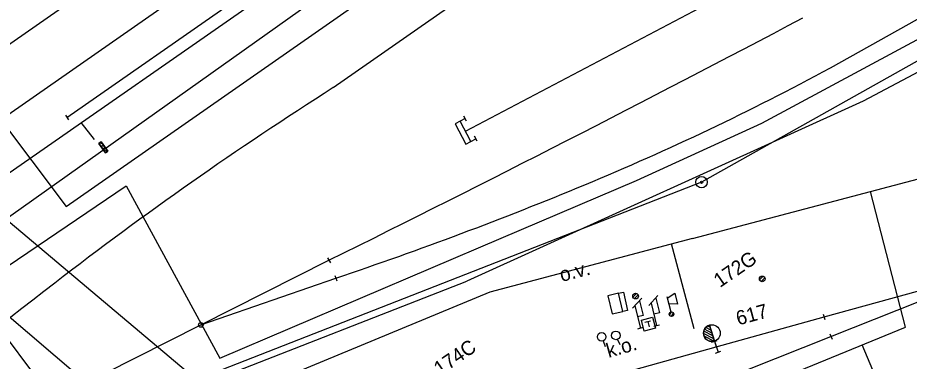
# Model space of a CAD drawing. Extents: x -469926 to -462499, y -1098642 to -1092733.
# Drawn here: x -467067.4 to -466989.3, y -1096490.2 to -1096460.1 of the extents above; entities that cross this region are included whole.
import ezdxf

# ---------------------------------------------------------------- set-up
doc = ezdxf.new("R2010")
doc.units = 0
for name, color, linetype in [('Vrstva 1', 7, 'Continuous'), ('Vrstva 11', 7, 'Continuous'), ('Vrstva 12', 7, 'Continuous'), ('Vrstva 13', 7, 'Continuous'), ('Vrstva 16', 7, 'Continuous'), ('Vrstva 18', 7, 'Continuous'), ('Vrstva 22', 7, 'Continuous'), ('Vrstva 24', 7, 'Continuous'), ('Vrstva 32', 7, 'Continuous'), ('Vrstva 34', 7, 'Continuous'), ('Vrstva 40', 7, 'Continuous'), ('Vrstva 44', 7, 'Continuous'), ('Vrstva 50', 7, 'Continuous'), ('Vrstva 51', 7, 'Continuous'), ('Vrstva 6', 7, 'Continuous'), ('Vrstva 62', 7, 'Continuous'), ('Vrstva 7', 7, 'Continuous'), ('Vrstva 8', 7, 'Continuous'), ('Vrstva 9', 7, 'Continuous')]:
    doc.layers.add(name, color=color, linetype=linetype)

msp = doc.modelspace()

# ---------------------------------------------------------------- linework, layer by layer
at = {"layer": 'Vrstva 1'}
for p, q in [((-467063.123, -1096468.794), (-466806.904, -1096290.048)), ((-466987.68, -1096463.34), (-467007.5, -1096474.47)), ((-467007.5, -1096474.47), (-467062.48, -1096495.96)), ((-467062.48, -1096495.96), (-467076.14, -1096477.8)), ((-467051.389, -1096486.981), (-467039.554, -1096482.874))]:
    msp.add_line(p, q, dxfattribs=at)
for points in [[(-467084.257, -1096479.679), (-466860.63, -1096323.703), (-466826.839, -1096300.139), (-466812.19, -1096289.918), (-466794.775, -1096277.774), (-466784.417, -1096270.572), (-466774.224, -1096263.479), (-466772.743, -1096262.449), (-466760.13, -1096253.458), (-466750.063, -1096245.888)], [(-467084.462, -1096473.722), (-466920.421, -1096359.352), (-466863.31, -1096319.479), (-466829.819, -1096296.173)], [(-467039.776, -1096466.182), (-467003.269, -1096440.697), (-466957.275, -1096408.634), (-466925.962, -1096386.793), (-466920.795, -1096383.198), (-466867.264, -1096345.802), (-466826.272, -1096317.041)], [(-467028.195, -1096470.009), (-467000.995, -1096455.642), (-466964.005, -1096435.259), (-466841.156, -1096366.388), (-466790.347, -1096337.939)], [(-466996.205, -1096464.454), (-466943.569, -1096434.977), (-466919.041, -1096421.195), (-466888.917, -1096404.312), (-466839.551, -1096376.654), (-466817.996, -1096364.58), (-466815.137, -1096362.962), (-466793.15, -1096350.598)], [(-467031.166, -1096501.856), (-467013.14, -1096494.731), (-466996.162, -1096488.006), (-466980.733, -1096481.864), (-466965.295, -1096475.719), (-466949.87, -1096469.532)], [(-467062.649, -1096492.661), (-467051.389, -1096486.981), (-467040.154, -1096481.314)], [(-467064.412, -1096505.115), (-467048.411, -1096500.662), (-467038.273, -1096497.84), (-467022.223, -1096493.359), (-467006.22, -1096488.891), (-466996.764, -1096486.276), (-466980.733, -1096481.864)]]:
    msp.add_lwpolyline(points, dxfattribs=at)
for centre, radius, start, end in [((-467825.255, -1094895.698), 1769.339, 296.341844, 297.852664), ((-467108.437, -1096256.238), 236.538, 292.54925, 298.32535), ((-466863.487, -1096743.38), 328.507, 122.45506, 127.65866), ((-467145.921, -1096165.961), 334.287, 288.55363, 292.54925), ((-466798.728, -1096827.293), 434.503, 127.65866, 132.78723)]:
    msp.add_arc(centre, radius, start, end, dxfattribs=at)
at = {"layer": 'Vrstva 11'}
for p, q in [((-467002.418, -1096483.038), (-467002.094, -1096482.715)), ((-467002.288, -1096483.173), (-467001.96, -1096482.846)), ((-467013.516, -1096484.542), (-467013.192, -1096484.219)), ((-467013.386, -1096484.677), (-467013.058, -1096484.35))]:
    msp.add_line(p, q, dxfattribs=at)
for centre in [(-467002.187, -1096482.946), (-467013.285, -1096484.45)]:
    msp.add_circle(centre, 0.25, dxfattribs=at)
at = {"layer": 'Vrstva 12'}
msp.add_lwpolyline([(-467014.78, -1096484.202), (-467014.348, -1096484.099), (-467013.983, -1096485.714), (-467014.395, -1096485.808)], close=True, dxfattribs=at)
at = {"layer": 'Vrstva 13'}
for points in [[(-467085.496, -1096485.674), (-467028.143, -1096445.748), (-466960.884, -1096398.717), (-466898.594, -1096355.373)], [(-466959.693, -1096401.554), (-467027.146, -1096448.342), (-467083.572, -1096488.433), (-467085.439, -1096485.663)]]:
    msp.add_lwpolyline(points, dxfattribs=at)
at = {"layer": 'Vrstva 16'}
for p, q in [((-467016.13, -1096488.387), (-467015.96, -1096488.858)), ((-467014.863, -1096488.245), (-467014.673, -1096488.708))]:
    msp.add_line(p, q, dxfattribs=at)
for centre in [(-467016.257, -1096488.031), (-467015.005, -1096487.895)]:
    msp.add_circle(centre, 0.378, dxfattribs=at)
at = {"layer": 'Vrstva 18'}
for p, q in [((-467012.133, -1096485.289), (-467011.321, -1096484.414)), ((-467013.552, -1096485.519), (-467012.741, -1096484.645)), ((-467013.346, -1096485.312), (-467012.859, -1096487.252)), ((-467011.927, -1096485.082), (-467011.439, -1096487.022)), ((-467011.682, -1096487.083), (-467011.196, -1096486.961)), ((-467013.101, -1096487.313), (-467012.617, -1096487.191)), ((-467006.618, -1096488.499), (-467006.146, -1096488.337)), ((-467006.382, -1096488.418), (-467006.058, -1096489.364)), ((-467006.294, -1096489.445), (-467005.822, -1096489.283)), ((-467006.22, -1096488.891), (-467006.22, -1096488.891))]:
    msp.add_line(p, q, dxfattribs=at)
for points in [[(-467012.94, -1096484.875), (-467012.618, -1096486.161), (-467013.102, -1096486.282)], [(-467011.521, -1096484.645), (-467011.198, -1096485.93), (-467011.683, -1096486.052)]]:
    msp.add_lwpolyline(points, dxfattribs=at)
at = {"layer": 'Vrstva 22'}
for p, q in [((-467010.557, -1096484.495), (-467010.196, -1096485.846)), ((-467010.518, -1096484.64), (-467009.859, -1096484.206)), ((-467009.859, -1096484.206), (-467009.601, -1096485.172)), ((-467009.601, -1096485.172), (-467010.39, -1096485.123)), ((-467010.305, -1096486.138), (-467010.131, -1096485.838)), ((-467010.13, -1096486.235), (-467009.96, -1096485.94))]:
    msp.add_line(p, q, dxfattribs=at)
msp.add_circle((-467010.134, -1096486.036), 0.2, dxfattribs=at)
msp.add_circle((-467010.134, -1096486.036), 0.2, dxfattribs=at)
at = {"layer": 'Vrstva 24'}
for radius in [0.5, 0.1]:
    msp.add_circle((-467007.5, -1096474.47), radius, dxfattribs=at)
at = {"layer": 'Vrstva 32'}
for p, q in [((-467060.717, -1096470.729), (-467061.858, -1096469.243)), ((-467059.995, -1096471.112), (-467060.308, -1096471.061)), ((-467059.84, -1096471.327), (-467060.189, -1096471.27)), ((-467059.685, -1096471.543), (-467060.034, -1096471.486)), ((-467059.557, -1096471.754), (-467059.879, -1096471.701)), ((-467059.738, -1096471.884), (-467059.749, -1096471.882))]:
    msp.add_line(p, q, dxfattribs=at)
msp.add_lwpolyline([(-467059.541, -1096471.742), (-467060.126, -1096470.929), (-467060.329, -1096471.076), (-467059.744, -1096471.889)], close=True, dxfattribs=at)
msp.add_lwpolyline([(-467059.541, -1096471.742), (-467059.744, -1096471.889), (-467060.329, -1096471.076), (-467060.126, -1096470.929), (-467059.541, -1096471.742)], dxfattribs=at)
at = {"layer": 'Vrstva 34'}
for p, q in [((-467012.462, -1096486.735), (-467011.978, -1096486.613)), ((-467012.22, -1096486.674), (-467012.098, -1096487.158))]:
    msp.add_line(p, q, dxfattribs=at)
msp.add_lwpolyline([(-467012.766, -1096486.554), (-467011.797, -1096486.309), (-467011.552, -1096487.278), (-467012.521, -1096487.523), (-467012.766, -1096486.554)], dxfattribs=at)
at = {"layer": 'Vrstva 40'}
msp.add_lwpolyline([(-467014.78, -1096484.202), (-467015.718, -1096484.429), (-467015.334, -1096486.023), (-467014.395, -1096485.808)], dxfattribs=at)
at = {"layer": 'Vrstva 44'}
for p, q in [((-467008.307, -1096479.399), (-466968.791, -1096468.982)), ((-466989.644, -1096487.166), (-466992.683, -1096475.28)), ((-467008.307, -1096479.399), (-467026.071, -1096484.112)), ((-467008.151, -1096487.317), (-467010.124, -1096479.881)), ((-467026.071, -1096484.112), (-467072.473, -1096503.333)), ((-467028.34, -1096503.059), (-466989.644, -1096487.166)), ((-466992.266, -1096491.511), (-466993.415, -1096488.715))]:
    msp.add_line(p, q, dxfattribs=at)
at = {"layer": 'Vrstva 50'}
for p, q in [((-466934.896, -1096436.283), (-466993.331, -1096467.372)), ((-466993.331, -1096467.372), (-467028.06, -1096483.142)), ((-467070.853, -1096499.824), (-467028.06, -1096483.142))]:
    msp.add_line(p, q, dxfattribs=at)
at = {"layer": 'Vrstva 51'}
for p, q in [((-467063.201, -1096476.608), (-466801.181, -1096293.734)), ((-467103.551, -1096422.792), (-467063.201, -1096476.608)), ((-467002.234, -1096469.287), (-466963.881, -1096448.678)), ((-467013.192, -1096474.324), (-467002.234, -1096469.287)), ((-467025.063, -1096479.362), (-467013.192, -1096474.324)), ((-467069.191, -1096482.416), (-467057.937, -1096474.782)), ((-467057.937, -1096474.782), (-467049.719, -1096489.895)), ((-467049.719, -1096489.895), (-467025.063, -1096479.362))]:
    msp.add_line(p, q, dxfattribs=at)
at = {"layer": 'Vrstva 6'}
for p, q in [((-466991.505, -1096542.435), (-467107.063, -1096445.29)), ((-466997.522, -1096546.526), (-467112.206, -1096448.731))]:
    msp.add_line(p, q, dxfattribs=at)
at = {"layer": 'Vrstva 62'}
for p, q in [((-467028.101, -1096469.112), (-467028.334, -1096468.67)), ((-467027.73, -1096470.895), (-467028.66, -1096469.124)), ((-467028.195, -1096470.009), (-467028.195, -1096470.009)), ((-467027.171, -1096470.884), (-467027.403, -1096470.441))]:
    msp.add_line(p, q, dxfattribs=at)
msp.add_lwpolyline([(-467028.218, -1096468.891), (-467029.103, -1096469.356), (-467028.173, -1096471.128), (-467027.287, -1096470.663)], dxfattribs=at)
at = {"layer": 'Vrstva 8'}
for p, q in [((-467063.257, -1096468.582), (-467062.989, -1096469.006)), ((-467063.123, -1096468.794), (-467063.123, -1096468.794)), ((-467040.278, -1096481.097), (-467040.03, -1096481.531)), ((-467039.641, -1096482.639), (-467039.467, -1096483.109)), ((-466996.835, -1096486.037), (-466996.693, -1096486.515)), ((-467006.438, -1096488.197), (-467007.325, -1096487.737)), ((-467006.518, -1096487.944), (-467007.306, -1096487.535)), ((-467006.599, -1096487.692), (-467007.24, -1096487.359)), ((-467006.679, -1096487.439), (-467007.13, -1096487.205)), ((-467006.759, -1096487.186), (-467006.971, -1096487.076)), ((-467006.374, -1096488.4), (-467006.816, -1096487.005)), ((-467006.816, -1096487.005), (-467006.374, -1096488.4)), ((-467006.429, -1096488.413), (-467007.272, -1096487.976)), ((-467006.374, -1096488.4), (-467006.22, -1096488.891)), ((-467006.374, -1096488.4), (-467006.374, -1096488.4)), ((-466996.254, -1096487.773), (-466996.07, -1096488.239))]:
    msp.add_line(p, q, dxfattribs=at)
for centre, radius in [((-467051.389, -1096486.981), 0.2), ((-467006.597, -1096487.699), 0.731)]:
    msp.add_circle(centre, radius, dxfattribs=at)
msp.add_arc((-467006.595, -1096487.703), 0.732, 107.59255, 287.5534, dxfattribs=at)

# ---------------------------------------------------------------- texts
at = {"layer": 'Vrstva 11'}
for s, p in [('172G', (-467005.896, -1096483.756)), ('174C', (-467030.42, -1096491.464))]:
    msp.add_text(s, height=1.25, rotation=34.56925, dxfattribs=at).set_placement(p)
at = {"layer": 'Vrstva 7'}
msp.add_text('o.v.', height=1.25, rotation=14.27653, dxfattribs=at).set_placement((-467019.763, -1096483.214))
at = {"layer": 'Vrstva 9'}
for s, rotation, p in [('617', 15.10112, (-467004.289, -1096487.03)), ('k.o.', 15.94739, (-467015.648, -1096489.872))]:
    msp.add_text(s, height=1.25, rotation=rotation, dxfattribs=at).set_placement(p)

doc.saveas('drawing.dxf')
